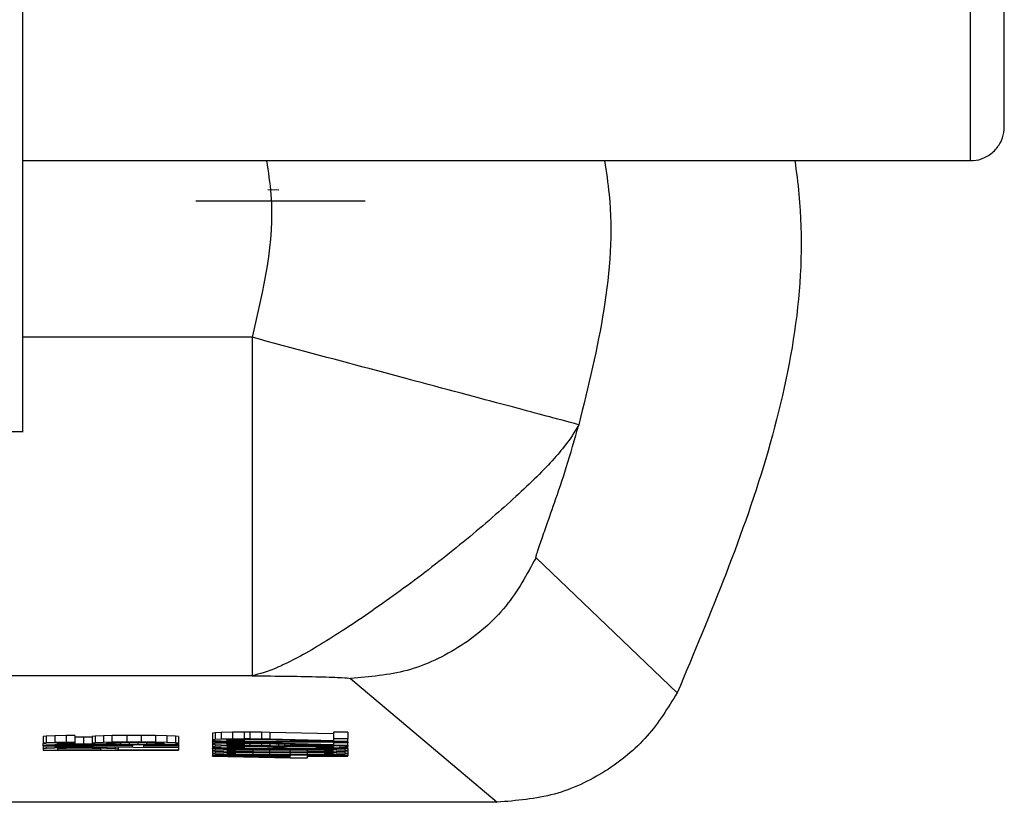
# Model space of a CAD drawing. Header units: inches. Extents: x 170 to 312, y 215 to 248.
# Tile 364 of 387: x 275.0628 to 275.0986, y 243.0122 to 243.0406. Entities that reach past the tile are written whole.
import ezdxf

# ---------------------------------------------------------------- set-up
doc = ezdxf.new("R2010")
doc.units = ezdxf.units.IN
doc.header["$LTSCALE"] = 0.25
doc.header["$MEASUREMENT"] = 0
doc.layers.add('STANDARD MOTOR LH', color=7, linetype='Continuous')

msp = doc.modelspace()

# ---------------------------------------------------------------- linework, layer by layer
at = {"layer": 'STANDARD MOTOR LH'}
for p, q in [((275.097349, 243.035502), (275.097349, 243.048018)), ((275.062888, 243.035501), (275.097349, 243.035502)), ((275.072203, 243.034431), (275.071811, 243.034443)), ((275.075344, 243.034022), (275.069193, 243.034022)), ((275.071233, 243.029082), (275.062901, 243.029082)), ((275.071233, 243.029082), (275.071234, 243.016782)), ((275.060988, 243.025659), (275.062913, 243.025659)), ((275.086689, 243.016165), (275.081556, 243.021074)), ((275.071234, 243.016782), (275.032422, 243.016782)), ((275.074813, 243.016688), (275.08014, 243.012188)), ((275.063744, 243.014592), (275.063639, 243.014581)), ((275.063639, 243.014581), (275.063639, 243.014335)), ((275.064058, 243.014604), (275.063744, 243.014592)), ((275.063744, 243.014592), (275.063744, 243.014346)), ((275.064477, 243.014611), (275.064058, 243.014604)), ((275.064058, 243.014604), (275.064058, 243.014358)), ((275.064791, 243.014613), (275.064477, 243.014611)), ((275.064477, 243.014611), (275.064477, 243.014365)), ((275.064791, 243.014613), (275.064791, 243.014367)), ((275.065105, 243.014549), (275.064791, 243.014551)), ((275.065419, 243.014548), (275.065105, 243.014549)), ((275.065105, 243.014549), (275.065105, 243.014303)), ((275.065524, 243.014595), (275.065419, 243.014583)), ((275.065419, 243.014583), (275.065419, 243.014337)), ((275.065838, 243.014606), (275.065524, 243.014595)), ((275.065524, 243.014595), (275.065524, 243.014349)), ((275.066152, 243.014613), (275.065838, 243.014606)), ((275.065838, 243.014606), (275.065838, 243.01436)), ((275.066676, 243.014618), (275.066152, 243.014613)), ((275.066152, 243.014367), (275.066152, 243.014613)), ((275.067199, 243.014618), (275.066676, 243.014618)), ((275.066676, 243.014618), (275.066676, 243.014372)), ((275.067723, 243.014613), (275.067199, 243.014618)), ((275.067199, 243.014618), (275.067199, 243.014372)), ((275.068141, 243.014606), (275.067723, 243.014613)), ((275.067723, 243.014613), (275.067723, 243.014367)), ((275.068456, 243.014595), (275.068141, 243.014606)), ((275.068141, 243.014606), (275.068141, 243.01436)), ((275.06856, 243.014583), (275.068456, 243.014595)), ((275.068456, 243.014595), (275.068456, 243.014349)), ((275.06856, 243.014583), (275.06856, 243.014337)), ((275.069895, 243.014713), (275.069791, 243.0147)), ((275.069791, 243.0147), (275.069791, 243.014454)), ((275.069895, 243.014467), (275.069791, 243.014454)), ((275.069791, 243.014454), (275.069791, 243.014444)), ((275.069791, 243.014444), (275.069895, 243.014428)), ((275.069791, 243.014444), (275.069791, 243.014388)), ((275.070105, 243.014722), (275.069895, 243.014713)), ((275.069895, 243.014713), (275.069895, 243.014467)), ((275.070105, 243.014476), (275.069895, 243.014467)), ((275.070524, 243.014731), (275.070105, 243.014722)), ((275.070105, 243.014722), (275.070105, 243.014476)), ((275.070524, 243.014485), (275.070105, 243.014476)), ((275.070314, 243.014451), (275.070419, 243.014463)), ((275.070314, 243.014442), (275.070314, 243.014451)), ((275.070419, 243.014463), (275.070628, 243.014469)), ((275.070419, 243.014463), (275.070419, 243.014431)), ((275.070942, 243.014734), (275.070524, 243.014731)), ((275.070524, 243.014731), (275.070524, 243.014485)), ((275.070942, 243.014488), (275.070524, 243.014485)), ((275.070628, 243.014469), (275.070942, 243.014474)), ((275.070628, 243.014469), (275.070628, 243.014424)), ((275.071152, 243.014734), (275.070942, 243.014734)), ((275.070942, 243.014734), (275.070942, 243.014488)), ((275.071152, 243.014488), (275.070942, 243.014488)), ((275.070942, 243.014474), (275.071152, 243.014474)), ((275.070942, 243.014474), (275.070942, 243.014419)), ((275.071571, 243.014731), (275.071152, 243.014734)), ((275.071152, 243.014734), (275.071152, 243.014488)), ((275.071571, 243.014485), (275.071152, 243.014488)), ((275.071152, 243.014474), (275.071571, 243.014469)), ((275.071885, 243.014727), (275.071571, 243.014731)), ((275.071571, 243.014731), (275.071571, 243.014485)), ((275.071885, 243.014481), (275.071571, 243.014485)), ((275.071571, 243.014469), (275.074188, 243.014406)), ((275.074188, 243.01467), (275.071885, 243.014727)), ((275.071885, 243.014727), (275.071885, 243.014481)), ((275.074188, 243.014424), (275.071885, 243.014481)), ((275.074712, 243.014734), (275.074188, 243.014734)), ((275.074188, 243.014734), (275.074188, 243.014488)), ((275.074712, 243.014488), (275.074188, 243.014488)), ((275.074188, 243.014488), (275.074188, 243.014424)), ((275.074712, 243.014734), (275.074712, 243.014488)), ((275.074712, 243.014406), (275.074712, 243.014488)), ((275.063744, 243.014346), (275.063639, 243.014335)), ((275.063639, 243.014335), (275.063639, 243.014326)), ((275.063639, 243.014326), (275.063744, 243.014315)), ((275.063639, 243.014235), (275.063639, 243.014326)), ((275.06856, 243.014271), (275.063639, 243.014235)), ((275.063639, 243.014235), (275.063639, 243.014217)), ((275.063639, 243.014217), (275.06856, 243.01418)), ((275.063639, 243.014217), (275.063639, 243.014132)), ((275.063744, 243.014144), (275.063639, 243.014132)), ((275.063639, 243.014132), (275.063639, 243.014078)), ((275.064058, 243.014358), (275.063744, 243.014346)), ((275.063744, 243.014315), (275.064058, 243.014303)), ((275.063744, 243.014216), (275.063744, 243.014144)), ((275.064058, 243.014153), (275.063744, 243.014144)), ((275.064477, 243.014365), (275.064058, 243.014358)), ((275.064058, 243.014303), (275.064477, 243.014296)), ((275.066885, 243.014246), (275.064058, 243.014226)), ((275.064058, 243.014226), (275.066885, 243.014205)), ((275.064058, 243.014214), (275.064058, 243.014153)), ((275.064477, 243.01416), (275.064058, 243.014153)), ((275.064163, 243.014337), (275.064267, 243.014344)), ((275.064163, 243.014324), (275.064163, 243.014337)), ((275.064267, 243.014317), (275.064163, 243.014324)), ((275.064267, 243.014142), (275.064163, 243.014135)), ((275.064163, 243.014135), (275.064163, 243.014092)), ((275.064163, 243.014092), (275.065733, 243.014092)), ((275.064267, 243.014344), (275.064477, 243.014351)), ((275.064267, 243.014344), (275.064267, 243.014317)), ((275.064477, 243.01431), (275.064267, 243.014317)), ((275.064477, 243.014146), (275.064267, 243.014142)), ((275.064791, 243.014367), (275.064477, 243.014365)), ((275.064477, 243.014351), (275.064791, 243.014356)), ((275.064477, 243.014351), (275.064477, 243.01431)), ((275.064791, 243.014305), (275.064477, 243.01431)), ((275.064477, 243.014296), (275.065, 243.014292)), ((275.064477, 243.014211), (275.064477, 243.01416)), ((275.064791, 243.014162), (275.064477, 243.01416)), ((275.064791, 243.014148), (275.064477, 243.014146)), ((275.064791, 243.014356), (275.064791, 243.014367)), ((275.064791, 243.014356), (275.064791, 243.014305)), ((275.065105, 243.014303), (275.064791, 243.014305)), ((275.064791, 243.014162), (275.064791, 243.014208)), ((275.064791, 243.014162), (275.06521, 243.014162)), ((275.065105, 243.014148), (275.064791, 243.014148)), ((275.065, 243.014292), (275.065733, 243.01429)), ((275.065733, 243.014301), (275.065105, 243.014303)), ((275.065419, 243.014146), (275.065105, 243.014148)), ((275.06521, 243.014205), (275.06521, 243.014162)), ((275.06521, 243.014162), (275.065524, 243.01416)), ((275.065524, 243.014349), (275.065419, 243.014337)), ((275.065419, 243.014337), (275.065419, 243.014326)), ((275.065419, 243.014326), (275.065524, 243.014315)), ((275.065629, 243.014142), (275.065419, 243.014146)), ((275.065838, 243.01436), (275.065524, 243.014349)), ((275.065524, 243.014315), (275.065943, 243.014301)), ((275.065524, 243.014203), (275.065524, 243.01416)), ((275.065524, 243.01416), (275.065943, 243.014153)), ((275.065733, 243.014135), (275.065629, 243.014142)), ((275.065733, 243.014308), (275.065733, 243.014301)), ((275.065943, 243.014301), (275.065733, 243.014301)), ((275.065733, 243.01429), (275.066466, 243.01429)), ((275.065733, 243.014092), (275.065733, 243.014135)), ((275.066152, 243.014367), (275.065838, 243.01436)), ((275.066047, 243.014346), (275.065943, 243.01434)), ((275.065943, 243.01434), (275.065943, 243.014324)), ((275.065943, 243.014324), (275.066047, 243.014317)), ((275.065943, 243.0142), (275.065943, 243.014153)), ((275.065943, 243.014153), (275.066257, 243.014144)), ((275.066257, 243.014353), (275.066047, 243.014346)), ((275.066047, 243.014317), (275.066047, 243.014346)), ((275.066047, 243.014317), (275.066257, 243.01431)), ((275.066676, 243.014372), (275.066152, 243.014367)), ((275.066466, 243.014358), (275.066257, 243.014353)), ((275.066257, 243.01431), (275.066257, 243.014353)), ((275.066257, 243.01431), (275.066466, 243.014306)), ((275.066257, 243.014197), (275.066257, 243.014144)), ((275.066257, 243.014144), (275.066361, 243.014133)), ((275.066361, 243.014197), (275.066361, 243.014133)), ((275.066361, 243.014133), (275.066361, 243.014092)), ((275.066361, 243.014092), (275.06856, 243.014092)), ((275.06678, 243.01436), (275.066466, 243.014358)), ((275.066466, 243.014306), (275.066466, 243.014358)), ((275.066466, 243.014306), (275.06678, 243.014303)), ((275.066466, 243.01429), (275.067199, 243.014292)), ((275.067199, 243.014372), (275.066676, 243.014372)), ((275.067094, 243.01436), (275.06678, 243.01436)), ((275.06678, 243.014303), (275.06678, 243.01436)), ((275.06678, 243.014303), (275.067094, 243.014303)), ((275.066885, 243.014205), (275.066885, 243.014246)), ((275.067409, 243.014358), (275.067094, 243.01436)), ((275.067094, 243.014303), (275.067094, 243.01436)), ((275.067094, 243.014303), (275.067409, 243.014306)), ((275.067723, 243.014367), (275.067199, 243.014372)), ((275.067199, 243.014292), (275.067723, 243.014296)), ((275.067304, 243.014249), (275.06856, 243.014258)), ((275.067304, 243.014203), (275.067304, 243.014249)), ((275.06856, 243.014194), (275.067304, 243.014203)), ((275.067723, 243.014353), (275.067409, 243.014358)), ((275.067409, 243.014306), (275.067409, 243.014358)), ((275.067409, 243.014306), (275.067723, 243.01431)), ((275.068141, 243.01436), (275.067723, 243.014367)), ((275.067932, 243.014347), (275.067723, 243.014353)), ((275.067723, 243.01431), (275.067723, 243.014353)), ((275.067723, 243.01431), (275.067932, 243.014317)), ((275.067723, 243.014296), (275.068141, 243.014303)), ((275.068037, 243.01434), (275.067932, 243.014347)), ((275.067932, 243.014317), (275.067932, 243.014347)), ((275.067932, 243.014317), (275.068037, 243.014324)), ((275.068037, 243.014324), (275.068037, 243.01434)), ((275.068456, 243.014349), (275.068141, 243.01436)), ((275.068141, 243.014303), (275.068456, 243.014315)), ((275.06856, 243.014337), (275.068456, 243.014349)), ((275.068456, 243.014315), (275.06856, 243.014326)), ((275.06856, 243.014326), (275.06856, 243.014337)), ((275.06856, 243.014326), (275.06856, 243.014271)), ((275.06856, 243.014258), (275.06856, 243.014271)), ((275.06856, 243.014258), (275.06856, 243.014194)), ((275.06856, 243.01418), (275.06856, 243.014194)), ((275.06856, 243.01418), (275.06856, 243.014092)), ((275.06856, 243.014092), (275.06856, 243.014078)), ((275.074712, 243.014388), (275.069791, 243.014388)), ((275.069791, 243.014374), (275.069791, 243.014388)), ((275.070524, 243.01436), (275.069791, 243.014374)), ((275.069791, 243.014374), (275.069791, 243.014308)), ((275.069895, 243.014321), (275.069791, 243.014308)), ((275.069791, 243.014308), (275.069791, 243.014299)), ((275.069791, 243.014299), (275.069895, 243.014283)), ((275.069791, 243.014299), (275.069791, 243.014203)), ((275.069895, 243.014219), (275.069791, 243.014203)), ((275.069791, 243.014203), (275.069791, 243.014199)), ((275.069791, 243.014199), (275.069895, 243.014183)), ((275.069791, 243.014199), (275.069791, 243.014142)), ((275.069791, 243.014128), (275.069791, 243.014142)), ((275.074712, 243.014142), (275.069791, 243.014142)), ((275.070524, 243.014114), (275.069791, 243.014128)), ((275.069791, 243.014128), (275.069791, 243.014055)), ((275.069895, 243.014428), (275.070105, 243.014419)), ((275.069895, 243.014372), (275.069895, 243.014321)), ((275.070105, 243.014331), (275.069895, 243.014321)), ((275.069895, 243.014283), (275.070105, 243.014274)), ((275.069895, 243.014283), (275.069895, 243.014219)), ((275.070105, 243.014228), (275.069895, 243.014219)), ((275.069895, 243.014183), (275.070105, 243.014174)), ((275.069895, 243.014126), (275.069895, 243.014069)), ((275.070105, 243.014419), (275.070524, 243.01441)), ((275.070105, 243.014368), (275.070105, 243.014331)), ((275.070524, 243.01434), (275.070105, 243.014331)), ((275.070105, 243.014274), (275.070524, 243.014265)), ((275.070105, 243.014274), (275.070105, 243.014228)), ((275.070524, 243.014237), (275.070105, 243.014228)), ((275.070105, 243.014174), (275.070524, 243.014164)), ((275.070209, 243.01412), (275.070209, 243.01408)), ((275.070524, 243.014087), (275.070209, 243.01408)), ((275.070419, 243.014431), (275.070314, 243.014442)), ((275.070314, 243.014306), (275.070419, 243.014317)), ((275.070314, 243.014296), (275.070314, 243.014306)), ((275.070419, 243.014285), (275.070314, 243.014296)), ((275.070314, 243.014205), (275.070419, 243.014217)), ((275.070314, 243.014196), (275.070314, 243.014205)), ((275.070419, 243.014185), (275.070314, 243.014196)), ((275.070628, 243.014424), (275.070419, 243.014431)), ((275.070419, 243.014317), (275.070628, 243.014324)), ((275.070419, 243.014317), (275.070419, 243.014285)), ((275.070628, 243.014278), (275.070419, 243.014285)), ((275.070419, 243.014217), (275.070628, 243.014224)), ((275.070419, 243.014217), (275.070419, 243.014185)), ((275.070628, 243.014178), (275.070419, 243.014185)), ((275.070524, 243.01441), (275.070942, 243.014408)), ((275.071361, 243.01436), (275.070524, 243.01436)), ((275.070524, 243.01436), (275.070524, 243.01434)), ((275.070942, 243.014342), (275.070524, 243.01434)), ((275.070524, 243.014265), (275.070942, 243.014262)), ((275.070524, 243.014265), (275.070524, 243.014237)), ((275.070942, 243.01424), (275.070524, 243.014237)), ((275.070524, 243.014164), (275.070942, 243.014162)), ((275.071361, 243.014114), (275.070524, 243.014114)), ((275.070524, 243.014114), (275.070524, 243.014087)), ((275.070942, 243.014092), (275.070524, 243.014087)), ((275.070942, 243.014419), (275.070628, 243.014424)), ((275.074712, 243.014374), (275.070628, 243.014374)), ((275.070628, 243.014374), (275.071361, 243.01436)), ((275.070628, 243.014324), (275.070942, 243.014328)), ((275.070628, 243.014324), (275.070628, 243.014278)), ((275.070942, 243.014274), (275.070628, 243.014278)), ((275.070628, 243.014224), (275.070942, 243.014228)), ((275.070628, 243.014224), (275.070628, 243.014178)), ((275.070942, 243.014174), (275.070628, 243.014178)), ((275.074712, 243.014128), (275.070628, 243.014128)), ((275.070628, 243.014128), (275.071361, 243.014114)), ((275.070942, 243.014408), (275.070942, 243.014419)), ((275.070942, 243.01436), (275.070942, 243.014342)), ((275.071152, 243.014342), (275.070942, 243.014342)), ((275.070942, 243.014328), (275.071152, 243.014328)), ((275.070942, 243.014328), (275.070942, 243.014274)), ((275.070942, 243.014274), (275.070942, 243.01424)), ((275.071152, 243.01424), (275.070942, 243.01424)), ((275.070942, 243.014228), (275.071152, 243.014228)), ((275.070942, 243.014228), (275.070942, 243.014174)), ((275.070942, 243.014162), (275.070942, 243.014174)), ((275.070942, 243.014114), (275.070942, 243.014092)), ((275.071257, 243.014094), (275.070942, 243.014092)), ((275.071152, 243.01436), (275.071152, 243.014342)), ((275.071571, 243.01434), (275.071152, 243.014342)), ((275.071152, 243.014328), (275.071571, 243.014324)), ((275.071152, 243.014328), (275.071152, 243.01424)), ((275.071571, 243.014237), (275.071152, 243.01424)), ((275.071152, 243.014228), (275.071571, 243.014224)), ((275.071257, 243.014114), (275.071257, 243.014094)), ((275.07178, 243.014096), (275.071257, 243.014094)), ((275.071361, 243.014374), (275.071361, 243.01436)), ((275.071361, 243.014128), (275.071361, 243.014114)), ((275.071571, 243.014374), (275.071571, 243.01434)), ((275.071885, 243.014335), (275.071571, 243.01434)), ((275.071571, 243.014324), (275.074188, 243.01426)), ((275.071571, 243.014324), (275.071571, 243.014237)), ((275.071885, 243.014233), (275.071571, 243.014237)), ((275.071571, 243.014224), (275.07178, 243.014219)), ((275.07178, 243.014219), (275.071989, 243.014205)), ((275.07178, 243.014128), (275.07178, 243.014096)), ((275.072722, 243.014096), (275.07178, 243.014096)), ((275.071885, 243.014374), (275.071885, 243.014335)), ((275.074188, 243.014278), (275.071885, 243.014335)), ((275.071885, 243.014316), (275.071885, 243.014233)), ((275.072199, 243.014224), (275.071885, 243.014233)), ((275.071989, 243.014205), (275.071989, 243.014196)), ((275.071989, 243.014196), (275.072408, 243.014196)), ((275.072199, 243.014309), (275.072199, 243.014224)), ((275.072408, 243.014235), (275.072199, 243.014224)), ((275.072408, 243.014303), (275.072408, 243.014235)), ((275.072722, 243.01424), (275.072408, 243.014235)), ((275.072408, 243.014205), (275.072513, 243.014219)), ((275.072408, 243.014196), (275.072408, 243.014205)), ((275.072513, 243.014219), (275.072722, 243.014226)), ((275.072722, 243.014296), (275.072722, 243.01424)), ((275.073141, 243.014242), (275.072722, 243.01424)), ((275.072722, 243.014226), (275.073141, 243.01423)), ((275.072722, 243.014128), (275.072722, 243.014096)), ((275.073246, 243.014094), (275.072722, 243.014096)), ((275.073141, 243.014286), (275.073141, 243.014242)), ((275.07356, 243.014242), (275.073141, 243.014242)), ((275.073141, 243.01423), (275.07356, 243.01423)), ((275.073246, 243.014128), (275.073246, 243.014094)), ((275.07356, 243.014092), (275.073246, 243.014094)), ((275.07356, 243.014275), (275.07356, 243.014242)), ((275.073874, 243.01424), (275.07356, 243.014242)), ((275.07356, 243.01423), (275.07377, 243.014228)), ((275.07356, 243.01423), (275.07356, 243.014171)), ((275.07377, 243.014174), (275.07356, 243.014171)), ((275.07356, 243.014171), (275.07356, 243.01416)), ((275.07356, 243.01416), (275.073874, 243.014162)), ((275.07356, 243.014128), (275.07356, 243.014092)), ((275.073979, 243.014087), (275.07356, 243.014092)), ((275.07377, 243.014228), (275.073979, 243.014224)), ((275.07377, 243.014228), (275.07377, 243.014174)), ((275.073979, 243.014178), (275.07377, 243.014174)), ((275.073874, 243.014268), (275.073874, 243.01424)), ((275.074188, 243.014235), (275.073874, 243.01424)), ((275.073874, 243.014162), (275.074188, 243.014167)), ((275.073979, 243.014224), (275.074084, 243.014219)), ((275.073979, 243.014224), (275.073979, 243.014178)), ((275.074084, 243.014183), (275.073979, 243.014178)), ((275.073979, 243.014128), (275.073979, 243.014087)), ((275.074293, 243.01408), (275.073979, 243.014087)), ((275.074084, 243.014219), (275.074188, 243.014208)), ((275.074084, 243.014219), (275.074084, 243.014183)), ((275.074188, 243.014194), (275.074084, 243.014183)), ((275.074188, 243.014406), (275.074712, 243.014406)), ((275.074188, 243.014374), (275.074188, 243.014342)), ((275.074712, 243.014342), (275.074188, 243.014342)), ((275.074188, 243.014342), (275.074188, 243.014278)), ((275.074188, 243.01426), (275.074712, 243.01426)), ((275.074188, 243.014235), (275.074188, 243.01426)), ((275.074398, 243.014228), (275.074188, 243.014235)), ((275.074188, 243.014208), (275.074188, 243.014194)), ((275.074188, 243.014167), (275.074398, 243.014174)), ((275.074293, 243.014128), (275.074293, 243.01408)), ((275.074398, 243.01426), (275.074398, 243.014228)), ((275.074607, 243.014219), (275.074398, 243.014228)), ((275.074398, 243.014174), (275.074607, 243.014183)), ((275.074607, 243.01426), (275.074607, 243.014219)), ((275.074712, 243.01421), (275.074607, 243.014219)), ((275.074607, 243.014183), (275.074712, 243.014192)), ((275.074607, 243.014128), (275.074607, 243.014069)), ((275.074712, 243.014388), (275.074712, 243.014406)), ((275.074712, 243.014388), (275.074712, 243.014374)), ((275.074712, 243.014374), (275.074712, 243.014342)), ((275.074712, 243.01426), (275.074712, 243.014342)), ((275.074712, 243.01426), (275.074712, 243.01421)), ((275.074712, 243.014192), (275.074712, 243.01421)), ((275.074712, 243.014142), (275.074712, 243.014192)), ((275.074712, 243.014142), (275.074712, 243.014128)), ((275.074712, 243.014128), (275.074712, 243.013955)), ((275.063639, 243.014078), (275.06856, 243.014078)), ((275.069895, 243.014069), (275.069791, 243.014055)), ((275.069791, 243.014055), (275.069895, 243.014042)), ((275.069791, 243.014055), (275.069791, 243.013955)), ((275.069895, 243.013969), (275.069791, 243.013955)), ((275.069791, 243.013955), (275.069895, 243.013941)), ((275.069791, 243.013955), (275.069791, 243.013873)), ((275.069791, 243.013859), (275.069791, 243.013873)), ((275.072618, 243.013873), (275.069791, 243.013873)), ((275.069791, 243.013859), (275.072618, 243.013805)), ((275.070209, 243.01408), (275.069895, 243.014069)), ((275.069895, 243.014042), (275.070209, 243.01403)), ((275.069895, 243.014042), (275.069895, 243.013969)), ((275.070209, 243.01398), (275.069895, 243.013969)), ((275.069895, 243.013941), (275.070209, 243.01393)), ((275.070209, 243.01403), (275.070524, 243.014023)), ((275.070209, 243.01403), (275.070209, 243.01398)), ((275.070524, 243.013987), (275.070209, 243.01398)), ((275.070209, 243.01393), (275.070524, 243.013923)), ((275.070419, 243.014067), (275.070314, 243.014055)), ((275.070314, 243.014055), (275.070419, 243.014044)), ((275.070419, 243.013966), (275.070314, 243.013955)), ((275.070314, 243.013955), (275.070419, 243.013944)), ((275.070628, 243.014073), (275.070419, 243.014067)), ((275.070419, 243.014044), (275.070419, 243.014067)), ((275.070419, 243.014044), (275.070628, 243.014037)), ((275.070628, 243.013973), (275.070419, 243.013966)), ((275.070419, 243.013944), (275.070419, 243.013966)), ((275.070419, 243.013944), (275.070628, 243.013937)), ((275.070524, 243.014023), (275.070942, 243.014019)), ((275.070524, 243.014023), (275.070524, 243.013987)), ((275.070942, 243.013991), (275.070524, 243.013987)), ((275.070524, 243.013923), (275.070942, 243.013919)), ((275.071257, 243.014083), (275.070628, 243.014073)), ((275.070628, 243.014037), (275.070628, 243.014073)), ((275.070628, 243.014037), (275.071257, 243.014028)), ((275.071257, 243.013982), (275.070628, 243.013973)), ((275.070628, 243.013937), (275.070628, 243.013973)), ((275.070628, 243.013937), (275.071257, 243.013928)), ((275.072618, 243.013859), (275.070628, 243.013859)), ((275.070628, 243.013859), (275.072618, 243.013821)), ((275.070942, 243.014019), (275.071257, 243.014016)), ((275.070942, 243.014019), (275.070942, 243.013991)), ((275.071257, 243.013994), (275.070942, 243.013991)), ((275.070942, 243.013919), (275.071257, 243.013916)), ((275.071885, 243.014085), (275.071257, 243.014083)), ((275.071257, 243.014083), (275.071257, 243.014028)), ((275.071257, 243.014028), (275.071885, 243.014026)), ((275.071257, 243.014016), (275.07178, 243.014014)), ((275.071257, 243.014016), (275.071257, 243.013994)), ((275.07178, 243.013996), (275.071257, 243.013994)), ((275.071885, 243.013985), (275.071257, 243.013982)), ((275.071257, 243.013982), (275.071257, 243.013928)), ((275.071257, 243.013928), (275.071885, 243.013925)), ((275.071257, 243.013916), (275.07178, 243.013914)), ((275.07178, 243.014014), (275.072722, 243.014014)), ((275.07178, 243.014014), (275.07178, 243.013996)), ((275.072722, 243.013996), (275.07178, 243.013996)), ((275.07178, 243.013914), (275.072722, 243.013914)), ((275.072618, 243.014085), (275.071885, 243.014085)), ((275.071885, 243.014026), (275.071885, 243.014085)), ((275.071885, 243.014026), (275.072618, 243.014026)), ((275.072618, 243.013985), (275.071885, 243.013985)), ((275.071885, 243.013925), (275.071885, 243.013985)), ((275.071885, 243.013925), (275.072618, 243.013925)), ((275.073246, 243.014083), (275.072618, 243.014085)), ((275.072618, 243.014026), (275.072618, 243.014085)), ((275.072618, 243.014026), (275.073246, 243.014028)), ((275.073246, 243.013982), (275.072618, 243.013985)), ((275.072618, 243.013925), (275.072618, 243.013985)), ((275.072618, 243.013925), (275.073246, 243.013928)), ((275.072618, 243.013914), (275.072618, 243.013896)), ((275.072618, 243.013896), (275.072618, 243.013873)), ((275.073246, 243.013896), (275.072618, 243.013896)), ((275.072618, 243.013821), (275.072618, 243.013859)), ((275.072618, 243.013805), (275.073246, 243.013805)), ((275.072722, 243.014014), (275.073246, 243.014017)), ((275.072722, 243.014014), (275.072722, 243.013996)), ((275.073246, 243.013994), (275.072722, 243.013996)), ((275.072722, 243.013914), (275.073246, 243.013916)), ((275.073874, 243.014073), (275.073246, 243.014083)), ((275.073246, 243.014028), (275.073246, 243.014083)), ((275.073246, 243.014028), (275.073874, 243.014037)), ((275.073246, 243.014017), (275.07356, 243.014019)), ((275.073246, 243.014017), (275.073246, 243.013994)), ((275.07356, 243.013991), (275.073246, 243.013994)), ((275.073874, 243.013973), (275.073246, 243.013982)), ((275.073246, 243.013928), (275.073246, 243.013982)), ((275.073246, 243.013928), (275.073874, 243.013937)), ((275.073246, 243.013916), (275.07356, 243.013919)), ((275.073246, 243.013916), (275.073246, 243.013896)), ((275.073246, 243.013873), (275.073246, 243.013896)), ((275.074712, 243.013873), (275.073246, 243.013873)), ((275.073246, 243.013859), (275.074712, 243.013859)), ((275.073246, 243.013805), (275.073246, 243.013859)), ((275.07356, 243.014019), (275.073979, 243.014023)), ((275.07356, 243.014019), (275.07356, 243.013991)), ((275.073979, 243.013987), (275.07356, 243.013991)), ((275.07356, 243.013919), (275.073979, 243.013923)), ((275.074084, 243.014067), (275.073874, 243.014073)), ((275.073874, 243.014037), (275.073874, 243.014073)), ((275.073874, 243.014037), (275.074084, 243.014044)), ((275.074084, 243.013966), (275.073874, 243.013973)), ((275.073874, 243.013937), (275.073874, 243.013973)), ((275.073874, 243.013937), (275.074084, 243.013944)), ((275.073979, 243.014023), (275.074293, 243.01403)), ((275.073979, 243.014023), (275.073979, 243.013987)), ((275.074293, 243.01398), (275.073979, 243.013987)), ((275.073979, 243.013923), (275.074293, 243.01393)), ((275.074188, 243.014055), (275.074084, 243.014067)), ((275.074084, 243.014044), (275.074084, 243.014067)), ((275.074084, 243.014044), (275.074188, 243.014055)), ((275.074188, 243.013955), (275.074084, 243.013966)), ((275.074084, 243.013944), (275.074084, 243.013966)), ((275.074084, 243.013944), (275.074188, 243.013955)), ((275.074607, 243.014069), (275.074293, 243.01408)), ((275.074293, 243.01403), (275.074607, 243.014042)), ((275.074293, 243.01403), (275.074293, 243.01398)), ((275.074607, 243.013969), (275.074293, 243.01398)), ((275.074293, 243.01393), (275.074607, 243.013941)), ((275.074712, 243.014055), (275.074607, 243.014069)), ((275.074607, 243.014042), (275.074712, 243.014055)), ((275.074607, 243.014042), (275.074607, 243.013969)), ((275.074712, 243.013955), (275.074607, 243.013969)), ((275.074607, 243.013941), (275.074712, 243.013955)), ((275.074712, 243.013955), (275.074712, 243.013873)), ((275.074712, 243.013859), (275.074712, 243.013873)), ((275.08014, 243.012188), (275.023516, 243.012187))]:
    msp.add_line(p, q, dxfattribs=at)
for points, knots in [([(275.062901, 243.025659), (275.062901, 243.025963), (275.062901, 243.02657), (275.062901, 243.031531), (275.0629, 243.039116), (275.0629, 243.046586), (275.0629, 243.05032)], [0, 0, 0, 0, 0.249981, 0.499988, 0.749994, 1, 1, 1, 1]), ([(275.097326, 243.035514), (275.097367, 243.03551), (275.097547, 243.035492), (275.097873, 243.035596), (275.098239, 243.035841), (275.098491, 243.036209), (275.098574, 243.036526), (275.098579, 243.036699), (275.09858, 243.036732)], [0, 0, 0, 0, 0.063724, 0.277925, 0.506112, 0.734298, 0.948499, 1, 1, 1, 1]), ([(275.071755, 243.035501), (275.071819, 243.035092), (275.072154, 243.032952), (275.071645, 243.030813), (275.071233, 243.029082)], [0, 0, 0, 0, 0.191219, 1, 1, 1, 1]), ([(275.08405, 243.035501), (275.084111, 243.035092), (275.084588, 243.031894), (275.083797, 243.028695), (275.083108, 243.025905)], [0, 0, 0, 0, 0.127879, 1, 1, 1, 1]), ([(275.090966, 243.035502), (275.09102, 243.035094), (275.091485, 243.031582), (275.090325, 243.024805), (275.087901, 243.019045), (275.086689, 243.016165)], [0, 0, 0, 0, 0.061606, 0.530789, 1, 1, 1, 1]), ([(275.083112, 243.025904), (275.082905, 243.02596), (275.082474, 243.026075), (275.079697, 243.026818), (275.075746, 243.027875), (275.072699, 243.02869), (275.071234, 243.029082)], [0, 0, 0, 0, 0.240534, 0.5, 0.759466, 1, 1, 1, 1]), ([(275.083112, 243.025904), (275.08296, 243.025645), (275.082655, 243.025127), (275.081383, 243.023781), (275.079669, 243.022252), (275.07766, 243.020618), (275.075567, 243.019104), (275.073675, 243.017855), (275.072072, 243.016996), (275.071513, 243.016854), (275.071234, 243.016782)], [0, 0, 0, 0, 0.124949, 0.250121, 0.375074, 0.500105, 0.625053, 0.749996, 0.875042, 1, 1, 1, 1]), ([(275.081556, 243.021074), (275.081556, 243.021074), (275.081556, 243.021074), (275.081556, 243.021074), (275.081556, 243.021074), (275.081556, 243.021074), (275.081556, 243.021075), (275.081555, 243.021076), (275.081553, 243.021083), (275.08156, 243.021144), (275.081666, 243.021468), (275.081916, 243.022175), (275.082247, 243.023117), (275.082677, 243.024375), (275.082963, 243.025379), (275.083112, 243.025904)], [0, 0, 0, 0, 0.000008, 0.000022, 0.000073, 0.000262, 0.000983, 0.003803, 0.014919, 0.058685, 0.232591, 0.370405, 0.548173, 0.763622, 1, 1, 1, 1]), ([(275.081556, 243.021074), (275.081222, 243.020463), (275.08054, 243.019213), (275.078886, 243.017803), (275.076926, 243.016862), (275.075508, 243.016745), (275.074813, 243.016688)], [0, 0, 0, 0, 0.24474, 0.5, 0.75526, 1, 1, 1, 1]), ([(275.071234, 243.016782), (275.071686, 243.016778), (275.072612, 243.016771), (275.073716, 243.016748), (275.074582, 243.01672), (275.074737, 243.016699), (275.074813, 243.016688)], [0, 0, 0, 0, 0.24604, 0.503023, 0.757187, 1, 1, 1, 1]), ([(275.086689, 243.016165), (275.086351, 243.01562), (275.085665, 243.014511), (275.084107, 243.013249), (275.082232, 243.012361), (275.080845, 243.012246), (275.08014, 243.012188)], [0, 0, 0, 0, 0.237934, 0.483967, 0.738018, 1, 1, 1, 1])]:
    msp.add_open_spline(points, degree=3, knots=knots, dxfattribs=at)
msp.add_open_spline([(275.09858, 243.036732), (275.09858, 243.036882), (275.09858, 243.037183), (275.09858, 243.039649), (275.09858, 243.043439), (275.09858, 243.047232), (275.098579, 243.049128)], degree=3, dxfattribs=at)

doc.saveas('drawing.dxf')
